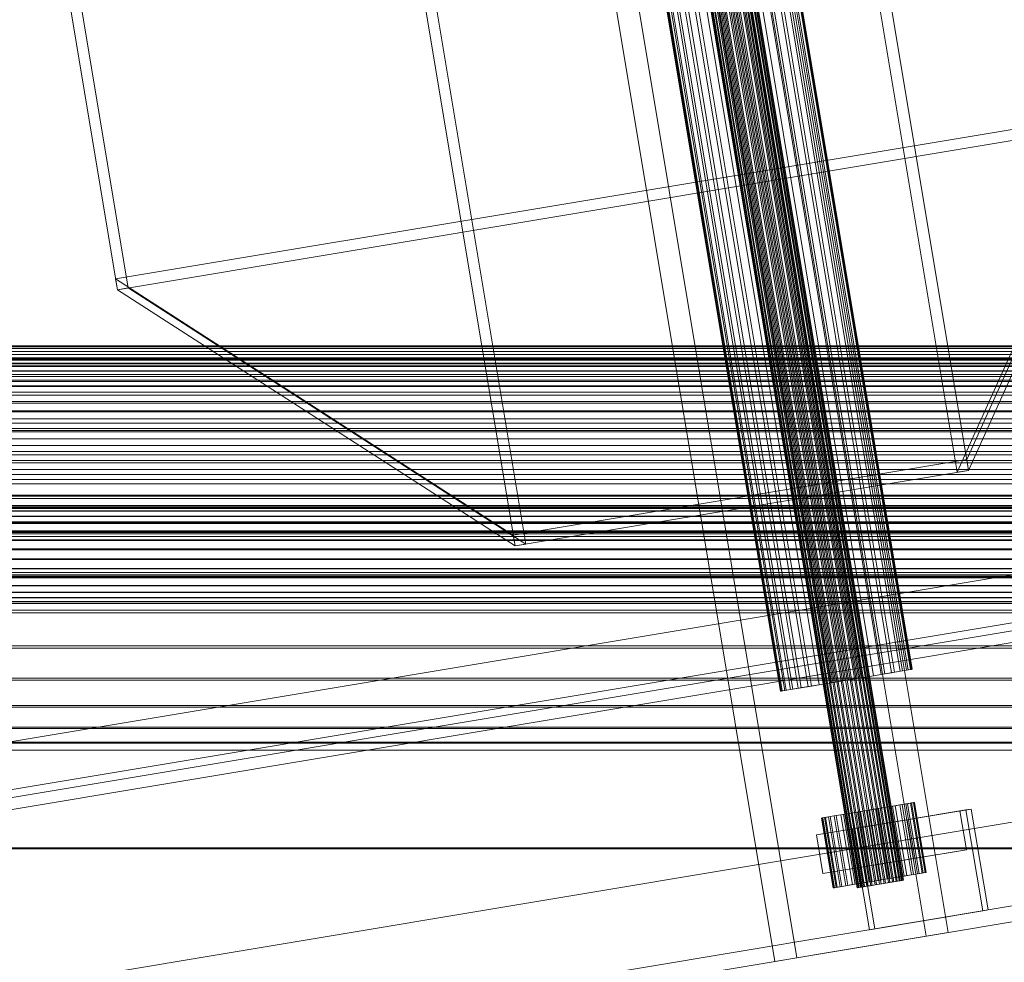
# Model space of a CAD drawing. Header units: millimetres. Extents: x -2233 to 61924, y -68080 to 6847.
# Tile 681 of 1056: x 27356 to 27606, y -16304 to -16064. Entities that reach past the tile are written whole.
import ezdxf

# ---------------------------------------------------------------- set-up
doc = ezdxf.new("R2010")
doc.units = ezdxf.units.MM
for name, color, linetype, lineweight in [('superior_C09', 7, 'Continuous', 0), ('superior_C09-C10', 7, 'Continuous', 0), ('superior_C10', 7, 'Continuous', 0)]:
    doc.layers.add(name, color=color, linetype=linetype, lineweight=lineweight)

msp = doc.modelspace()

# ---------------------------------------------------------------- linework, layer by layer
at = {"layer": 'superior_C09'}
for p, q in [((27700, -16147.018), (27300, -16147.018)), ((27700, -16147.291), (27300, -16147.291)), ((27700, -16147.651), (27300, -16147.651)), ((27700, -16148.466), (27300, -16148.466)), ((27700, -16149.18), (27300, -16149.18)), ((27300, -16150.017), (27700, -16150.017)), ((27710, -16150.209), (27290, -16150.209)), ((27290, -16150.275), (27710, -16150.275)), ((27710, -16152.057), (27290, -16152.057)), ((27710, -16152.251), (27290, -16152.251)), ((27300, -16150.275), (27700, -16150.275)), ((27700, -16150.523), (27300, -16150.523)), ((27300, -16150.614), (27700, -16150.614)), ((27300, -16151.383), (27700, -16151.383)), ((27700, -16151.579), (27300, -16151.579)), ((27300, -16152.057), (27700, -16152.057)), ((27300, -16153.324), (27700, -16153.324)), ((27700, -16153.427), (27300, -16153.427)), ((27300, -16154.32), (27700, -16154.32)), ((27700, -16154.806), (27300, -16154.806)), ((27710, -16155.747), (27290, -16155.747)), ((27710, -16156.063), (27290, -16156.063)), ((27300, -16156.063), (27700, -16156.063)), ((27700, -16157.127), (27300, -16157.127)), ((27300, -16157.364), (27700, -16157.364)), ((27700, -16158.806), (27300, -16158.806)), ((27300, -16159.554), (27700, -16159.554)), ((27710, -16161.138), (27290, -16161.138)), ((27710, -16161.563), (27290, -16161.563)), ((27300, -16161.138), (27700, -16161.138)), ((27700, -16161.561), (27300, -16161.561)), ((27700, -16163.511), (27300, -16163.511)), ((27300, -16163.737), (27700, -16163.737)), ((27300, -16165.577), (27700, -16165.577)), ((27700, -16166.652), (27300, -16166.652)), ((27710, -16168.022), (27290, -16168.022)), ((27710, -16168.54), (27290, -16168.54)), ((27300, -16168.54), (27700, -16168.54)), ((27700, -16168.841), (27300, -16168.841)), ((27300, -16170.604), (27700, -16170.604)), ((27700, -16172.315), (27300, -16172.315)), ((27300, -16173.882), (27700, -16173.882)), ((27700, -16174.703), (27300, -16174.703)), ((27710, -16176.135), (27290, -16176.135)), ((27710, -16176.726), (27290, -16176.726)), ((27300, -16176.135), (27700, -16176.135)), ((27700, -16178.451), (27300, -16178.451)), ((27300, -16179.67), (27700, -16179.67)), ((27700, -16180.999), (27300, -16180.999)), ((27300, -16182.074), (27700, -16182.074)), ((27710, -16185.165), (27290, -16185.165)), ((27700, -16184.955), (27300, -16184.955)), ((27805, -16187.552), (27195, -16187.552)), ((27195, -16187.569), (27805, -16187.569)), ((27710, -16185.807), (27290, -16185.807)), ((27300, -16185.807), (27700, -16185.807)), ((27700, -16187.619), (27300, -16187.619)), ((27805, -16188.014), (27195, -16188.014)), ((27805, -16188.063), (27195, -16188.063)), ((27805, -16188.937), (27195, -16188.937)), ((27805, -16189.016), (27195, -16189.016)), ((27300, -16188.32), (27700, -16188.32)), ((27805, -16190.284), (27195, -16190.284)), ((27805, -16190.391), (27195, -16190.391)), ((27805, -16192.006), (27195, -16192.006)), ((27805, -16192.135), (27195, -16192.135)), ((27700, -16191.717), (27300, -16191.717)), ((27300, -16192.186), (27700, -16192.186)), ((27805, -16194.034), (27195, -16194.034)), ((27805, -16194.182), (27195, -16194.182)), ((27710, -16194.766), (27290, -16194.766)), ((27300, -16194.452), (27700, -16194.452)), ((27700, -16194.766), (27300, -16194.766)), ((27805, -16196.291), (27195, -16196.291)), ((27805, -16196.452), (27195, -16196.452)), ((27710, -16195.433), (27290, -16195.433)), ((27805, -16198.691), (27195, -16198.691)), ((27805, -16198.858), (27195, -16198.858)), ((27700, -16198.621), (27300, -16198.621)), ((27300, -16198.699), (27700, -16198.699)), ((27805, -16201.142), (27195, -16201.142)), ((27805, -16201.309), (27195, -16201.309)), ((27805, -16203.548), (27195, -16203.548)), ((27805, -16203.709), (27195, -16203.709)), ((27710, -16204.567), (27290, -16204.567)), ((27710, -16205.234), (27290, -16205.234)), ((27300, -16205.234), (27700, -16205.234)), ((27805, -16205.818), (27195, -16205.818)), ((27805, -16205.966), (27195, -16205.966)), ((27700, -16205.548), (27300, -16205.548)), ((27805, -16207.865), (27195, -16207.865)), ((27805, -16207.994), (27195, -16207.994)), ((27805, -16209.609), (27195, -16209.609)), ((27805, -16209.716), (27195, -16209.716)), ((27805, -16210.984), (27195, -16210.984)), ((27805, -16211.063), (27195, -16211.063)), ((27805, -16211.937), (27195, -16211.937)), ((27805, -16211.986), (27195, -16211.986)), ((27805, -16212.431), (27195, -16212.431)), ((27805, -16212.448), (27195, -16212.448)), ((27710, -16214.193), (27290, -16214.193)), ((27710, -16214.835), (27290, -16214.835)), ((27710, -16223.274), (27290, -16223.274)), ((27710, -16223.865), (27290, -16223.865)), ((27710, -16231.46), (27290, -16231.46)), ((27710, -16231.978), (27290, -16231.978)), ((27710, -16238.437), (27290, -16238.437)), ((27710, -16238.862), (27290, -16238.862)), ((27710, -16243.937), (27290, -16243.937)), ((27710, -16244.253), (27290, -16244.253)), ((27710, -16247.749), (27290, -16247.749)), ((27710, -16247.943), (27290, -16247.943)), ((27710, -16249.725), (27290, -16249.725)), ((27710, -16249.791), (27290, -16249.791)), ((27300, -16274.536), (27700, -16274.536)), ((27700, -16274.85), (27300, -16274.85))]:
    msp.add_line(p, q, dxfattribs=at)
at = {"layer": 'superior_C09-C10'}
for p, q in [((27558.136, -15962.127), (27594.304, -16179.133)), ((27597.196, -16178.651), (27561.028, -15961.645)), ((27445.734, -15980.86), (27481.902, -16197.867)), ((27484.65, -16197.409), (27448.483, -15980.402)), ((27380.811, -16132.751), (27362.727, -16024.247)), ((27365.475, -16023.789), (27383.559, -16132.293)), ((27380.347, -16129.969), (27636.81, -16087.225)), ((27636.81, -16087.225), (27596.733, -16175.869)), ((27637.273, -16090.007), (27380.811, -16132.751)), ((27597.196, -16178.651), (27637.273, -16090.007)), ((27594.304, -16179.133), (27634.381, -16090.489)), ((27481.439, -16195.085), (27380.347, -16129.969)), ((27380.347, -16129.969), (27380.811, -16132.751)), ((27380.811, -16132.751), (27383.559, -16132.293)), ((27383.559, -16132.293), (27484.65, -16197.409)), ((27481.902, -16197.867), (27380.811, -16132.751)), ((27596.733, -16175.869), (27481.439, -16195.085)), ((27597.196, -16178.651), (27596.733, -16175.869)), ((27481.902, -16197.867), (27597.196, -16178.651)), ((27597.196, -16178.651), (27594.304, -16179.133)), ((27481.902, -16197.867), (27481.439, -16195.085)), ((27481.902, -16197.867), (27484.65, -16197.409))]:
    msp.add_line(p, q, dxfattribs=at)
at = {"layer": 'superior_C10'}
for p, q in [((27591.99, -16296.105), (27518.01, -15852.228)), ((27512.428, -15853.158), (27586.407, -16297.036)), ((27547.976, -16303.441), (27473.996, -15859.564)), ((27479.579, -15858.633), (27553.559, -16302.511)), ((27504.387, -15869.705), (27573.435, -16283.991)), ((27504.759, -15869.644), (27573.806, -16283.929)), ((27505.537, -15869.514), (27574.585, -16283.799)), ((27505.916, -15869.451), (27574.964, -16283.736)), ((27506.695, -15869.321), (27575.743, -16283.606)), ((27507.067, -15869.259), (27576.114, -16283.544)), ((27507.816, -15869.134), (27576.863, -16283.42)), ((27508.166, -15869.076), (27577.213, -16283.361)), ((27508.856, -15868.961), (27577.903, -16283.246)), ((27509.171, -15868.908), (27578.218, -16283.194)), ((27509.776, -15868.807), (27578.823, -16283.093)), ((27510.044, -15868.763), (27579.091, -16283.048)), ((27510.54, -15868.68), (27579.588, -16282.965)), ((27510.751, -15868.645), (27579.798, -16282.93)), ((27511.119, -15868.583), (27580.167, -16282.869)), ((27511.264, -15868.559), (27580.312, -16282.845)), ((27511.492, -15868.521), (27580.539, -16282.807)), ((27511.566, -15868.509), (27580.613, -16282.795)), ((27511.642, -15868.496), (27580.69, -16282.782)), ((27499.812, -15870.468), (27568.859, -16284.753)), ((27499.888, -15870.455), (27568.936, -16284.741)), ((27569.01, -16284.728), (27499.962, -15870.443)), ((27500.189, -15870.405), (27569.237, -16284.691)), ((27500.334, -15870.381), (27569.382, -16284.666)), ((27500.703, -15870.319), (27569.751, -16284.605)), ((27500.914, -15870.284), (27569.961, -16284.57)), ((27501.41, -15870.202), (27570.458, -16284.487)), ((27501.678, -15870.157), (27570.726, -16284.442)), ((27502.283, -15870.056), (27571.331, -16284.342)), ((27502.598, -15870.004), (27571.646, -16284.289)), ((27503.288, -15869.889), (27572.336, -16284.174)), ((27503.638, -15869.83), (27572.686, -16284.116)), ((27523.223, -15919.79), (27575.009, -16230.504)), ((27524.116, -15919.642), (27575.901, -16230.356)), ((27525.829, -15919.356), (27577.615, -16230.07)), ((27526.589, -15919.229), (27578.374, -16229.943)), ((27527.995, -15918.995), (27579.781, -16229.709)), ((27528.592, -15918.896), (27580.377, -16229.61)), ((27529.637, -15918.721), (27581.422, -16229.435)), ((27530.048, -15918.653), (27581.833, -16229.367)), ((27530.691, -15918.546), (27582.477, -16229.26)), ((27530.901, -15918.511), (27582.686, -16229.225)), ((27531.118, -15918.474), (27582.904, -16229.189)), ((27508.44, -15922.254), (27560.226, -16232.968)), ((27510.562, -15921.901), (27562.347, -16232.615)), ((27511.615, -15921.725), (27563.4, -16232.439)), ((27513.821, -15921.357), (27565.607, -16232.071)), ((27514.895, -15921.178), (27566.68, -16231.892)), ((27517.101, -15920.811), (27568.887, -16231.525)), ((27518.154, -15920.635), (27569.94, -16231.349)), ((27520.276, -15920.282), (27572.061, -16230.996)), ((27521.268, -15920.116), (27573.053, -16230.83)), ((27497.598, -15924.061), (27549.383, -16234.775)), ((27497.815, -15924.025), (27549.601, -16234.739)), ((27549.81, -16234.704), (27498.025, -15923.99)), ((27498.668, -15923.883), (27550.454, -16234.597)), ((27499.079, -15923.814), (27550.865, -16234.528)), ((27500.124, -15923.64), (27551.91, -16234.354)), ((27500.721, -15923.541), (27552.506, -16234.255)), ((27502.127, -15923.306), (27553.913, -16234.02)), ((27502.886, -15923.18), (27554.672, -16233.894)), ((27504.6, -15922.894), (27556.386, -16233.608)), ((27505.493, -15922.745), (27557.279, -16233.459)), ((27507.448, -15922.419), (27559.234, -16233.134)), ((27735.825, -16196.098), (19035.825, -17646.098)), ((19036.495, -17645.987), (27736.495, -16195.987)), ((27712.824, -16199.932), (19012.824, -17649.932)), ((19013.494, -17649.82), (27713.494, -16199.82)), ((19127.921, -17618.583), (27635.764, -16200.609)), ((27637.104, -16200.386), (19129.261, -17618.36)), ((19094.471, -17638.351), (27679.177, -16207.567)), ((27686.993, -16206.264), (19102.287, -17637.049)), ((27667.901, -16207.419), (19102.41, -17635.001)), ((19103.08, -17634.889), (27668.571, -16207.307)), ((19102.78, -17640.008), (27687.486, -16209.224)), ((27679.67, -16210.526), (19094.964, -17641.311)), ((27577.615, -16230.07), (27575.009, -16230.504)), ((27575.901, -16230.356), (27578.374, -16229.943)), ((27579.781, -16229.709), (27577.615, -16230.07)), ((27578.374, -16229.943), (27580.377, -16229.61)), ((27581.422, -16229.435), (27579.781, -16229.709)), ((27580.377, -16229.61), (27581.833, -16229.367)), ((27582.477, -16229.26), (27581.422, -16229.435)), ((27581.833, -16229.367), (27582.686, -16229.225)), ((27582.904, -16229.189), (27582.477, -16229.26)), ((27582.686, -16229.225), (27582.904, -16229.189)), ((27562.347, -16232.615), (27559.234, -16233.134)), ((27560.226, -16232.968), (27563.4, -16232.439)), ((27565.607, -16232.071), (27562.347, -16232.615)), ((27563.4, -16232.439), (27566.68, -16231.892)), ((27568.887, -16231.525), (27565.607, -16232.071)), ((27566.68, -16231.892), (27569.94, -16231.349)), ((27572.061, -16230.996), (27568.887, -16231.525)), ((27569.94, -16231.349), (27573.053, -16230.83)), ((27575.009, -16230.504), (27572.061, -16230.996)), ((27573.053, -16230.83), (27575.901, -16230.356)), ((27549.383, -16234.775), (27549.81, -16234.704)), ((27549.601, -16234.739), (27549.383, -16234.775)), ((27550.454, -16234.597), (27549.601, -16234.739)), ((27549.81, -16234.704), (27550.865, -16234.528)), ((27551.91, -16234.354), (27550.454, -16234.597)), ((27550.865, -16234.528), (27552.506, -16234.255)), ((27553.913, -16234.02), (27551.91, -16234.354)), ((27552.506, -16234.255), (27554.672, -16233.894)), ((27556.386, -16233.608), (27553.913, -16234.02)), ((27554.672, -16233.894), (27557.279, -16233.459)), ((27559.234, -16233.134), (27556.386, -16233.608)), ((27557.279, -16233.459), (27560.226, -16232.968)), ((18961.159, -17709.232), (27795.668, -16236.814)), ((27797.008, -16236.591), (18962.499, -17709.009)), ((18938.828, -17712.954), (27773.337, -16240.536)), ((27774.677, -16240.313), (18940.167, -17712.731)), ((27798.451, -16257.64), (18963.941, -17730.058)), ((18942.28, -17733.668), (27776.79, -16261.25)), ((18964.599, -17734.004), (27799.108, -16261.586)), ((27799.778, -16261.474), (18965.269, -17733.892)), ((18966.609, -17733.669), (27801.118, -16261.251)), ((26494.938, -16453.602), (27645.957, -16261.766)), ((27647.297, -16261.543), (26496.278, -16453.379)), ((27777.447, -16265.196), (18942.938, -17737.614)), ((18944.277, -17737.391), (27778.787, -16264.972)), ((27567.722, -16269.736), (27596.546, -16264.932)), ((27568.971, -16265.473), (27571.272, -16265.089)), ((27597.886, -16264.709), (27569.062, -16269.513)), ((27572.03, -16264.963), (27569.715, -16265.349)), ((27571.272, -16265.089), (27573.587, -16264.703)), ((27571.272, -16265.089), (27574.231, -16282.844)), ((27595.003, -16265.189), (27571.945, -16269.032)), ((27574.331, -16264.58), (27572.03, -16264.963)), ((27572.03, -16264.963), (27574.989, -16282.718)), ((27573.587, -16264.703), (27575.828, -16264.33)), ((27573.587, -16264.703), (27576.546, -16282.458)), ((27576.528, -16264.213), (27574.331, -16264.58)), ((27574.331, -16264.58), (27577.29, -16282.335)), ((27575.828, -16264.33), (27577.909, -16263.983)), ((27575.828, -16264.33), (27578.787, -16282.085)), ((27578.539, -16263.878), (27576.528, -16264.213)), ((27576.528, -16264.213), (27579.488, -16281.968)), ((27577.909, -16263.983), (27579.748, -16263.677)), ((27577.909, -16263.983), (27580.868, -16281.738)), ((27580.284, -16263.587), (27578.539, -16263.878)), ((27578.539, -16263.878), (27581.498, -16281.633)), ((27579.748, -16263.677), (27581.277, -16263.422)), ((27579.748, -16263.677), (27582.708, -16281.432)), ((27581.698, -16263.352), (27580.284, -16263.587)), ((27580.284, -16263.587), (27583.244, -16281.342)), ((27581.277, -16263.422), (27582.436, -16263.229)), ((27581.277, -16263.422), (27584.236, -16281.177)), ((27595.003, -16265.189), (27581.605, -16267.422)), ((27582.726, -16263.18), (27581.698, -16263.352)), ((27581.698, -16263.352), (27584.657, -16281.107)), ((27582.436, -16263.229), (27583.18, -16263.105)), ((27582.436, -16263.229), (27585.395, -16280.984)), ((27583.328, -16263.08), (27582.726, -16263.18)), ((27582.726, -16263.18), (27585.685, -16280.935)), ((27583.18, -16263.105), (27583.482, -16263.054)), ((27583.18, -16263.105), (27586.139, -16280.86)), ((27583.482, -16263.054), (27583.328, -16263.08)), ((27583.328, -16263.08), (27586.287, -16280.835)), ((27583.482, -16263.054), (27586.441, -16280.809)), ((27596.647, -16275.053), (27595.003, -16265.189)), ((27597.886, -16264.709), (27596.546, -16264.932)), ((27596.546, -16264.932), (27600.82, -16290.578)), ((27602.16, -16290.355), (27597.886, -16264.709)), ((27558.546, -16271.265), (27581.605, -16267.422)), ((27560.121, -16266.948), (27559.82, -16266.998)), ((27559.82, -16266.998), (27559.974, -16266.972)), ((27559.82, -16266.998), (27562.779, -16284.753)), ((27559.974, -16266.972), (27560.576, -16266.872)), ((27559.974, -16266.972), (27562.933, -16284.727)), ((27560.866, -16266.824), (27560.121, -16266.948)), ((27563.081, -16284.703), (27560.121, -16266.948)), ((27560.576, -16266.872), (27561.604, -16266.701)), ((27560.576, -16266.872), (27563.535, -16284.627)), ((27562.025, -16266.631), (27560.866, -16266.824)), ((27560.866, -16266.824), (27563.825, -16284.579)), ((27561.604, -16266.701), (27563.017, -16266.465)), ((27561.604, -16266.701), (27564.563, -16284.456)), ((27563.553, -16266.376), (27562.025, -16266.631)), ((27562.025, -16266.631), (27564.984, -16284.386)), ((27563.017, -16266.465), (27564.763, -16266.174)), ((27563.017, -16266.465), (27565.977, -16284.22)), ((27565.393, -16266.069), (27563.553, -16266.376)), ((27563.553, -16266.376), (27566.512, -16284.131)), ((27564.763, -16266.174), (27566.773, -16265.839)), ((27564.763, -16266.174), (27567.722, -16283.929)), ((27567.474, -16265.722), (27565.393, -16266.069)), ((27565.393, -16266.069), (27568.352, -16283.824)), ((27566.773, -16265.839), (27568.971, -16265.473)), ((27566.773, -16265.839), (27569.733, -16283.594)), ((27569.715, -16265.349), (27567.474, -16265.722)), ((27567.474, -16265.722), (27570.433, -16283.477)), ((27568.971, -16265.473), (27571.93, -16283.228)), ((27569.715, -16265.349), (27572.674, -16283.104)), ((27581.605, -16267.422), (27583.249, -16277.286)), ((27558.546, -16271.265), (27571.945, -16269.032)), ((27567.722, -16269.736), (27569.062, -16269.513)), ((27571.997, -16295.382), (27567.722, -16269.736)), ((27569.062, -16269.513), (27573.337, -16295.159)), ((27571.945, -16269.032), (27573.589, -16278.896)), ((27560.19, -16281.129), (27558.546, -16271.265)), ((27573.589, -16278.896), (27596.647, -16275.053)), ((27583.249, -16277.286), (27596.647, -16275.053)), ((27583.249, -16277.286), (27560.19, -16281.129)), ((27560.19, -16281.129), (27573.589, -16278.896)), ((27649.41, -16282.48), (19141.566, -17700.454)), ((19142.906, -17700.231), (27650.749, -16282.257)), ((27650.749, -16282.257), (26499.731, -16474.093)), ((27574.231, -16282.844), (27571.93, -16283.228)), ((27572.674, -16283.104), (27574.989, -16282.718)), ((27576.546, -16282.458), (27574.231, -16282.844)), ((27574.989, -16282.718), (27577.29, -16282.335)), ((27578.787, -16282.085), (27576.546, -16282.458)), ((27577.29, -16282.335), (27579.488, -16281.968)), ((27580.868, -16281.738), (27578.787, -16282.085)), ((27579.488, -16281.968), (27581.498, -16281.633)), ((27579.798, -16282.93), (27580.312, -16282.845)), ((27580.539, -16282.807), (27580.167, -16282.869)), ((27580.312, -16282.845), (27580.613, -16282.795)), ((27580.69, -16282.782), (27580.539, -16282.807)), ((27580.613, -16282.795), (27580.69, -16282.782)), ((27582.708, -16281.432), (27580.868, -16281.738)), ((27581.498, -16281.633), (27583.244, -16281.342)), ((27584.236, -16281.177), (27582.708, -16281.432)), ((27583.244, -16281.342), (27584.657, -16281.107)), ((27585.395, -16280.984), (27584.236, -16281.177)), ((27584.657, -16281.107), (27585.685, -16280.935)), ((27586.139, -16280.86), (27585.395, -16280.984)), ((27585.685, -16280.935), (27586.287, -16280.835)), ((27586.441, -16280.809), (27586.139, -16280.86)), ((27586.287, -16280.835), (27586.441, -16280.809)), ((27562.779, -16284.753), (27563.081, -16284.703)), ((27562.933, -16284.727), (27562.779, -16284.753)), ((27563.535, -16284.627), (27562.933, -16284.727)), ((27563.081, -16284.703), (27563.825, -16284.579)), ((27564.563, -16284.456), (27563.535, -16284.627)), ((27563.825, -16284.579), (27564.984, -16284.386)), ((27565.977, -16284.22), (27564.563, -16284.456)), ((27564.984, -16284.386), (27566.512, -16284.131)), ((27567.722, -16283.929), (27565.977, -16284.22)), ((27566.512, -16284.131), (27568.352, -16283.824)), ((27569.733, -16283.594), (27567.722, -16283.929)), ((27568.352, -16283.824), (27570.433, -16283.477)), ((27568.859, -16284.753), (27569.01, -16284.728)), ((27568.936, -16284.741), (27568.859, -16284.753)), ((27569.237, -16284.691), (27568.936, -16284.741)), ((27569.01, -16284.728), (27569.382, -16284.666)), ((27569.751, -16284.605), (27569.237, -16284.691)), ((27569.382, -16284.666), (27569.961, -16284.57)), ((27571.93, -16283.228), (27569.733, -16283.594)), ((27570.458, -16284.487), (27569.751, -16284.605)), ((27569.961, -16284.57), (27570.726, -16284.442)), ((27570.433, -16283.477), (27572.674, -16283.104)), ((27571.331, -16284.342), (27570.458, -16284.487)), ((27570.726, -16284.442), (27571.646, -16284.289)), ((27572.336, -16284.174), (27571.331, -16284.342)), ((27571.646, -16284.289), (27572.686, -16284.116)), ((27573.435, -16283.991), (27572.336, -16284.174)), ((27572.686, -16284.116), (27573.806, -16283.929)), ((27574.585, -16283.799), (27573.435, -16283.991)), ((27573.806, -16283.929), (27574.964, -16283.736)), ((27575.743, -16283.606), (27574.585, -16283.799)), ((27574.964, -16283.736), (27576.114, -16283.544)), ((27576.863, -16283.42), (27575.743, -16283.606)), ((27576.114, -16283.544), (27577.213, -16283.361)), ((27577.903, -16283.246), (27576.863, -16283.42)), ((27577.213, -16283.361), (27578.218, -16283.194)), ((27578.823, -16283.093), (27577.903, -16283.246)), ((27578.218, -16283.194), (27579.091, -16283.048)), ((27579.588, -16282.965), (27578.823, -16283.093)), ((27579.091, -16283.048), (27579.798, -16282.93)), ((27580.167, -16282.869), (27579.588, -16282.965)), ((27650.067, -16286.426), (26499.048, -16478.262)), ((26500.388, -16478.039), (27651.407, -16286.202)), ((26462.438, -16480.309), (27613.456, -16288.472)), ((27573.337, -16295.159), (27602.16, -16290.355)), ((27600.82, -16290.578), (27602.16, -16290.355)), ((27614.114, -16292.418), (26463.095, -16484.254)), ((27600.82, -16290.578), (27571.997, -16295.382)), ((27571.997, -16295.382), (27573.337, -16295.159)), ((27586.407, -16297.036), (27547.976, -16303.441)), ((27553.559, -16302.511), (27591.99, -16296.105)), ((27586.407, -16297.036), (27591.99, -16296.105)), ((27547.976, -16303.441), (27553.559, -16302.511))]:
    msp.add_line(p, q, dxfattribs=at)

doc.saveas('drawing.dxf')
